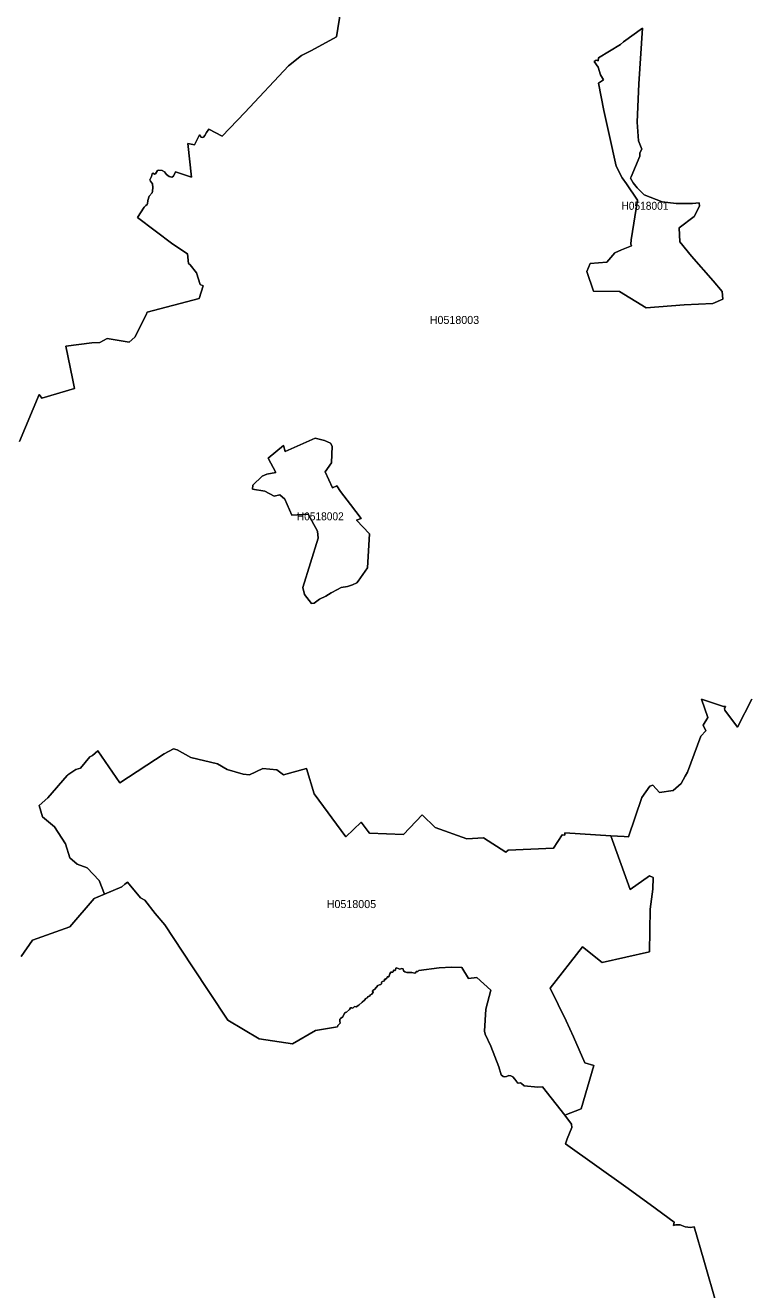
# Model space of a CAD drawing. Extents: x 369010 to 739155, y 6377141 to 6616555.
# Drawn here: x 510242 to 519229, y 6538858 to 6554662 of the extents above; entities that cross this region are included whole.
import ezdxf
from ezdxf.enums import TextEntityAlignment as Align

# ---------------------------------------------------------------- set-up
doc = ezdxf.new("R2010")
doc.units = 0
doc.header["$LTSCALE"] = 40
doc.layers.add('1', color=7, linetype='Continuous', lineweight=13)
doc.layers.add('2', color=7, linetype='Continuous')

msp = doc.modelspace()

# ---------------------------------------------------------------- linework, layer by layer
at = {"layer": '1'}
for points in [[(510170.39, 6549457.96), (510413.01, 6550048.31), (510447.44, 6550000.31), (510855.74, 6550121.13), (510830.42, 6550246.58), (510749.15, 6550652.4), (510911.84, 6550672.43), (511073.04, 6550691.79), (511172.68, 6550698.08), (511266.52, 6550748.23), (511539.93, 6550702.05), (511611.93, 6550762.46), (511753.43, 6551041.5), (511763.03, 6551075.1), (512414.95, 6551245.9), (512465.1, 6551405.44), (512427.86, 6551423.32), (512379.37, 6551569.13), (512301.08, 6551666.94), (512279.24, 6551686.14), (512267.65, 6551804.47), (512083.78, 6551924.13), (511644.53, 6552261.26), (511726.95, 6552387.87), (511735.89, 6552396.65), (511746.65, 6552411.38), (511762.2, 6552419.98), (511769.98, 6552431.57), (511772.3, 6552473.44), (511788.52, 6552526.24), (511824.93, 6552568.94), (511828.9, 6552588.3), (511833.54, 6552632.49), (511832.71, 6552679.82), (511805.57, 6552713.26), (511798.61, 6552730.3), (511816.99, 6552770.19), (511825.59, 6552804.12), (511839.66, 6552813.88), (511856.54, 6552802.63), (511869.12, 6552806.93), (511892.46, 6552847.31), (511909.34, 6552851.45), (511953.03, 6552848.64), (511979.84, 6552830.27), (512006.49, 6552795.18), (512040.25, 6552772.51), (512072.69, 6552764.06), (512093.87, 6552776.81), (512116.38, 6552831.76), (512317.8, 6552762.74), (512274.11, 6553182.62), (512354.38, 6553168.56), (512416.28, 6553291.03), (512426.21, 6553281.26), (512440.27, 6553261.4), (512451.53, 6553257.27), (512467.09, 6553264.38), (512485.29, 6553282.59), (512505.48, 6553320.99), (512534.11, 6553365.34), (512699.45, 6553277.62), (512982.96, 6553570.57), (513528.13, 6554154.96), (513690.49, 6554285.71), (513819.09, 6554346.78), (514131.56, 6554516.26), (514222.09, 6555091.55)], [(514222.09, 6555091.55), (514131.56, 6554516.26), (513819.09, 6554346.78), (513690.49, 6554285.71), (513528.13, 6554154.96)], [(513528.13, 6554154.96), (512982.96, 6553570.57), (512699.45, 6553277.62), (512534.11, 6553365.34), (512505.48, 6553320.99), (512485.29, 6553282.59), (512467.09, 6553264.38), (512451.53, 6553257.27), (512440.27, 6553261.4), (512426.21, 6553281.26), (512416.28, 6553291.03), (512354.38, 6553168.56), (512274.11, 6553182.62), (512317.8, 6552762.74), (512116.38, 6552831.76), (512093.87, 6552776.81), (512072.69, 6552764.06), (512040.25, 6552772.51), (512006.49, 6552795.18), (511979.84, 6552830.27), (511953.03, 6552848.64), (511909.34, 6552851.45), (511892.46, 6552847.31), (511869.12, 6552806.93), (511856.54, 6552802.63), (511839.66, 6552813.88), (511825.59, 6552804.12), (511816.99, 6552770.19), (511798.61, 6552730.3), (511805.57, 6552713.26), (511832.71, 6552679.82), (511833.54, 6552632.49), (511828.9, 6552588.3), (511824.93, 6552568.94), (511788.52, 6552526.24), (511772.3, 6552473.44), (511769.98, 6552431.57), (511762.2, 6552419.98), (511746.65, 6552411.38), (511735.89, 6552396.65), (511726.95, 6552387.87), (511644.53, 6552261.26), (512083.78, 6551924.13), (512267.65, 6551804.47), (512279.24, 6551686.14), (512301.08, 6551666.94), (512379.37, 6551569.13), (512427.86, 6551423.32), (512465.1, 6551405.44), (512414.95, 6551245.9), (511763.03, 6551075.1), (511753.43, 6551041.5), (511611.93, 6550762.46), (511539.93, 6550702.05), (511266.52, 6550748.23), (511172.68, 6550698.08), (511073.04, 6550691.79), (510911.84, 6550672.43), (510749.15, 6550652.4), (510830.42, 6550246.58), (510855.74, 6550121.13), (510447.44, 6550000.31), (510413.01, 6550048.31), (510170.39, 6549457.96)], [(512963.93, 6545301.66), (513041.55, 6545291.39), (513207.38, 6545370.5), (513384.31, 6545357.76), (513465.9, 6545292.72), (513753.22, 6545372.49), (513848.88, 6545054.23), (514246.75, 6544520.15), (514435.76, 6544701.87), (514525.29, 6544584.53), (514543.83, 6544565.99), (514968.35, 6544546.79), (515198.89, 6544795.21), (515360.76, 6544637.16), (515759.62, 6544491.68), (515966.34, 6544505.75), (516244.38, 6544327.66), (516273.84, 6544353.32), (516838.87, 6544376.16), (516949.43, 6544541.99), (516980.21, 6544540.67), (516980.21, 6544567.65), (517557.33, 6544532.89), (517723.82, 6544524.45), (517777.78, 6544519.32), (517945.93, 6545008.55), (518042.25, 6545150.55), (518080.32, 6545165.78), (518165.55, 6545073.59), (518337.18, 6545095.6), (518435.16, 6545185.14), (518487.46, 6545274.68), (518512.78, 6545327.97), (518680.93, 6545778.31), (518743.49, 6545844.18), (518712.21, 6545916.01), (518768.82, 6546010.51), (518691.03, 6546238.74), (518964.77, 6546146.55), (518990.09, 6546147.38), (518975.7, 6546117.92), (518980, 6546101.87), (519138.72, 6545889.69), (519318.79, 6546237.91)], [(519318.79, 6546237.91), (519138.72, 6545889.69), (518980, 6546101.87), (518975.7, 6546117.92), (518990.09, 6546147.38), (518964.77, 6546146.55), (518691.03, 6546238.74), (518768.82, 6546010.51), (518712.21, 6545916.01), (518743.49, 6545844.18), (518680.93, 6545778.31), (518512.78, 6545327.97), (518487.46, 6545274.68), (518435.16, 6545185.14), (518337.18, 6545095.6), (518165.55, 6545073.59), (518080.32, 6545165.78), (518042.25, 6545150.55), (517945.93, 6545008.55), (517777.78, 6544519.32), (517723.82, 6544524.45), (517557.33, 6544532.89), (517796.48, 6543858.63)], [(510188.43, 6543022.17), (510332.08, 6543228.39), (510798.31, 6543392.24), (511101.68, 6543749.72), (511229.28, 6543802.52), (511165.89, 6543973.65), (511014.29, 6544130.05), (510889.17, 6544176.23), (510798.31, 6544254.51), (510745.18, 6544432.1), (510604.83, 6544641.79), (510457.04, 6544769.73), (510414.34, 6544911.07), (510523.74, 6545004.91), (510763.06, 6545284.61), (510771.83, 6545294.37), (510875.1, 6545358.09), (510932.37, 6545377.29), (511045.9, 6545520.12), (511080.16, 6545536.67), (511147.85, 6545595.26), (511424.58, 6545193.75), (511977.86, 6545553.88), (512094.54, 6545619.26), (512140.88, 6545603.87), (512308.53, 6545511.02), (512642.19, 6545431.74), (512764.5, 6545360.24), (512963.93, 6545301.66)], [(516359.41, 6541488.77), (516380.59, 6541455.84), (516388.21, 6541446.57), (516399.96, 6541440.61), (516427.1, 6541443.92), (516440.51, 6541436.31), (516472.61, 6541405.19), (516643.25, 6541391.62), (516702.5, 6541394.11), (516982.86, 6541041.75), (517188.25, 6541120.36), (517346.14, 6541660.24), (517233.77, 6541694.99), (517091.93, 6542020.21), (516998.92, 6542216.99), (516799.65, 6542627.61), (517200.83, 6543142.99), (517450.08, 6542946.2), (518038.12, 6543083.07), (518049.87, 6543615.34), (518082.8, 6543862.93), (518083.63, 6544010.72), (518038.94, 6544030.25), (517796.48, 6543858.63), (517557.33, 6544532.89), (516980.21, 6544567.65), (516980.21, 6544540.67), (516949.43, 6544541.99), (516838.87, 6544376.16), (516273.84, 6544353.32), (516244.38, 6544327.66), (515966.34, 6544505.75), (515759.62, 6544491.68), (515360.76, 6544637.16), (515198.89, 6544795.21), (514968.35, 6544546.79), (514543.83, 6544565.99), (514525.29, 6544584.53), (514435.76, 6544701.87), (514246.75, 6544520.15), (513848.88, 6545054.23), (513753.22, 6545372.49), (513465.9, 6545292.72), (513384.31, 6545357.76), (513207.38, 6545370.5), (513041.55, 6545291.39), (512963.93, 6545301.66), (512764.5, 6545360.24), (512642.19, 6545431.74), (512308.53, 6545511.02), (512140.88, 6545603.87), (512094.54, 6545619.26), (511977.86, 6545553.88), (511424.58, 6545193.75), (511147.85, 6545595.26), (511080.16, 6545536.67), (511045.9, 6545520.12), (510932.37, 6545377.29), (510875.1, 6545358.09), (510771.83, 6545294.37), (510763.06, 6545284.61), (510523.74, 6545004.91), (510414.34, 6544911.07), (510457.04, 6544769.73), (510604.83, 6544641.79), (510745.18, 6544432.1), (510798.31, 6544254.51), (510889.17, 6544176.23), (511014.29, 6544130.05), (511165.89, 6543973.65), (511229.28, 6543802.52)], [(517796.48, 6543858.63), (518038.94, 6544030.25), (518083.63, 6544010.72), (518082.8, 6543862.93), (518049.87, 6543615.34), (518038.12, 6543083.07), (517450.08, 6542946.2), (517200.83, 6543142.99), (516799.65, 6542627.61), (516998.92, 6542216.99), (517091.93, 6542020.21), (517233.77, 6541694.99), (517346.14, 6541660.24), (517188.25, 6541120.36), (516982.86, 6541041.75), (517066.61, 6540926.89), (517069.92, 6540885.51), (517010, 6540744.5), (516990.47, 6540682.77), (517745.5, 6540142.56), (518047.38, 6539921.62), (518347.44, 6539703.32), (518341.65, 6539659.96), (518370.78, 6539669.06), (518420.93, 6539669.06), (518486.96, 6539643.57), (518553.66, 6539637.28), (518597.52, 6539642.41), (518718.01, 6539225.84), (518879.21, 6538662.46)], [(514354.82, 6542397.06), (514335.46, 6542375.88), (514320.23, 6542381.01), (514305.83, 6542379.35), (514292.26, 6542361.48), (514256.02, 6542326.89), (514240.79, 6542321.76), (514229.04, 6542315.14), (514209.51, 6542266.97), (514178.23, 6542247.44), (514170.62, 6542238.18), (514170.62, 6542215.34), (514174.92, 6542189.19), (514147.78, 6542159.56), (514143.64, 6542144.34), (513867.41, 6542096.17), (513581.09, 6541933.15), (513165.35, 6541994.06), (512769.96, 6542228.91), (512320.95, 6542904.5), (511986.13, 6543420.21), (511866.14, 6543562.04), (511733.57, 6543726.88), (511681.93, 6543755.52), (511518.09, 6543950.81), (511485.15, 6543925.32), (511448.74, 6543893.22), (511101.68, 6543749.72), (510798.31, 6543392.24), (510332.08, 6543228.39), (510188.43, 6543022.17)], [(511229.28, 6543802.52), (511448.74, 6543893.22), (511485.15, 6543925.32), (511518.09, 6543950.81), (511681.93, 6543755.52), (511733.57, 6543726.88), (511866.14, 6543562.04), (511986.13, 6543420.21), (512320.95, 6542904.5), (512769.96, 6542228.91), (513165.35, 6541994.06), (513581.09, 6541933.15), (513867.41, 6542096.17), (514143.64, 6542144.34), (514147.78, 6542159.56), (514174.92, 6542189.19), (514170.62, 6542215.34), (514170.62, 6542238.18), (514178.23, 6542247.44), (514209.51, 6542266.97), (514229.04, 6542315.14), (514240.79, 6542321.76), (514256.02, 6542326.89), (514292.26, 6542361.48), (514305.83, 6542379.35), (514320.23, 6542381.01), (514335.46, 6542375.88), (514354.82, 6542397.06), (514374.19, 6542394.41), (514408.94, 6542413.94), (514449.49, 6542452.01), (514478.95, 6542478.98), (514496.83, 6542499.18), (514513.71, 6542505.96), (514526.29, 6542522.02), (514542.34, 6542527.97), (514555.08, 6542544.03), (514571.14, 6542552.47), (514577.92, 6542565.21), (514587.19, 6542575.31), (514586.36, 6542582.09), (514576.93, 6542587.89), (514580.41, 6542594.67), (514585.54, 6542598.15), (514607.38, 6542615.03), (514647.93, 6542660.54), (514667.46, 6542668.16), (514684.34, 6542672.46), (514691.96, 6542679.24), (514691.13, 6542694.47), (514695.27, 6542704.57), (514703.71, 6542709.7), (514729.03, 6542719.79), (514729.86, 6542738.33), (514741.77, 6542740.81), (514757, 6542751.07), (514762.79, 6542769.61), (514783.15, 6542767.95), (514794.07, 6542804.2), (514807.64, 6542826.21), (514818.57, 6542827.87), (514831.31, 6542828.69), (514839.75, 6542835.48), (514842.23, 6542851.53), (514850.67, 6542851.53), (514862.59, 6542848.22), (514868.38, 6542854.02), (514871.03, 6542876.86), (514881.13, 6542879.5), (514922.5, 6542864.28), (514947.82, 6542873.55), (514961.4, 6542867.59), (514967.35, 6542843.09), (514981.59, 6542830.52), (515008.73, 6542821.08), (515072.12, 6542822.9), (515110.02, 6542812.64), (515119.29, 6542822.9), (515126.9, 6542837.14), (515143.78, 6542834.65), (515159.01, 6542849.05), (515410.74, 6542882.81), (515567.97, 6542889.6), (515696.4, 6542883.64), (515779.15, 6542745.94), (515881.27, 6542761.17), (516056.2, 6542600.63), (515996.29, 6542364.12), (515978.42, 6542089.55), (515986.03, 6542053.97), (516059.51, 6541901.87), (516158.49, 6541641.7), (516186.29, 6541543.72), (516211.61, 6541524.19), (516229.32, 6541520.05), (516252.99, 6541523.36), (516284.27, 6541534.45), (516308.76, 6541530.98), (516331.6, 6541517.57), (516359.41, 6541488.77)], [(518879.21, 6538662.46), (518718.01, 6539225.84), (518597.52, 6539642.41), (518553.66, 6539637.28), (518486.96, 6539643.57), (518420.93, 6539669.06), (518370.78, 6539669.06), (518341.65, 6539659.96), (518347.44, 6539703.32), (518047.38, 6539921.62), (517745.5, 6540142.56), (516990.47, 6540682.77), (517010, 6540744.5), (517069.92, 6540885.51), (517066.61, 6540926.89), (516982.86, 6541041.75), (516702.5, 6541394.11), (516643.25, 6541391.62), (516472.61, 6541405.19), (516440.51, 6541436.31), (516427.1, 6541443.92), (516399.96, 6541440.61), (516388.21, 6541446.57), (516380.59, 6541455.84), (516359.41, 6541488.77), (516331.6, 6541517.57), (516308.76, 6541530.98), (516284.27, 6541534.45), (516252.99, 6541523.36), (516229.32, 6541520.05), (516211.61, 6541524.19), (516186.29, 6541543.72), (516158.49, 6541641.7), (516059.51, 6541901.87), (515986.03, 6542053.97), (515978.42, 6542089.55), (515996.29, 6542364.12), (516056.2, 6542600.63), (515881.27, 6542761.17), (515779.15, 6542745.94), (515696.4, 6542883.64), (515567.97, 6542889.6), (515410.74, 6542882.81), (515159.01, 6542849.05), (515143.78, 6542834.65), (515126.9, 6542837.14), (515119.29, 6542822.9), (515110.02, 6542812.64), (515072.12, 6542822.9), (515008.73, 6542821.08), (514981.59, 6542830.52), (514967.35, 6542843.09), (514961.4, 6542867.59), (514947.82, 6542873.55), (514922.5, 6542864.28), (514881.13, 6542879.5), (514871.03, 6542876.86), (514868.38, 6542854.02), (514862.59, 6542848.22), (514850.67, 6542851.53), (514842.23, 6542851.53), (514839.75, 6542835.48), (514831.31, 6542828.69), (514818.57, 6542827.87), (514807.64, 6542826.21), (514794.07, 6542804.2), (514783.15, 6542767.95), (514762.79, 6542769.61), (514757, 6542751.07), (514741.77, 6542740.81), (514729.86, 6542738.33), (514729.03, 6542719.79), (514703.71, 6542709.7), (514695.27, 6542704.57), (514691.13, 6542694.47), (514691.96, 6542679.24), (514684.34, 6542672.46), (514667.46, 6542668.16), (514647.93, 6542660.54), (514607.38, 6542615.03), (514585.54, 6542598.15), (514580.41, 6542594.67), (514576.93, 6542587.89), (514586.36, 6542582.09), (514587.19, 6542575.31), (514577.92, 6542565.21), (514571.14, 6542552.47), (514555.08, 6542544.03), (514542.34, 6542527.97), (514526.29, 6542522.02), (514513.71, 6542505.96), (514496.83, 6542499.18), (514478.95, 6542478.98), (514449.49, 6542452.01), (514408.94, 6542413.94), (514374.19, 6542394.41), (514354.82, 6542397.06)]]:
    msp.add_lwpolyline(points, dxfattribs=at)
for points in [[(517953.87, 6554627.64), (517906.04, 6553929.54), (517886.02, 6553449.58), (517904.06, 6553219.04), (517943.94, 6553115.1), (517919.95, 6553067.1), (517919.95, 6553027.05), (517812.04, 6552769.03), (517804.09, 6552749), (517836.03, 6552693.06), (517887.18, 6552629.84), (517971.42, 6552541.13), (518196.83, 6552456.39), (518372.76, 6552433.06), (518576, 6552434.22), (518660.91, 6552441), (518663.72, 6552400.29), (518599.67, 6552270.2), (518411.82, 6552128.2), (518420.76, 6551953.26), (518562.76, 6551776.34), (518836.51, 6551469.49), (518947.56, 6551335.77), (518955.83, 6551238.95), (518830.38, 6551183.34), (518471.07, 6551168.94), (517997.73, 6551129.88), (517664.41, 6551333.61), (517341.34, 6551339.9), (517258.92, 6551582.7), (517298.15, 6551683.65), (517508.01, 6551702.19), (517606.81, 6551818.54), (517691.05, 6551853.46), (517814.52, 6551907.09), (517806.41, 6551925.62), (517812.53, 6551981.07), (517890.65, 6552477.25), (517752.79, 6552682.14), (517697.34, 6552756.29), (517622.37, 6552902.92), (517535.48, 6553298.81), (517467.79, 6553596.88), (517404.57, 6553938.81), (517466.3, 6553980.19), (517426.08, 6554040.93), (517398.94, 6554137.42), (517349.62, 6554208.91), (517372.95, 6554224.14), (517398.61, 6554219.01), (517401.09, 6554253.6), (517677.32, 6554422.08), (517715.88, 6554454.19)], [(517953.87, 6554627.64), (517715.88, 6554454.19), (517677.32, 6554422.08), (517401.09, 6554253.6), (517398.61, 6554219.01), (517372.95, 6554224.14), (517349.62, 6554208.91), (517398.94, 6554137.42), (517426.08, 6554040.93), (517466.3, 6553980.19), (517404.57, 6553938.81), (517467.79, 6553596.88), (517535.48, 6553298.81), (517622.37, 6552902.92), (517697.34, 6552756.29), (517752.79, 6552682.14), (517890.65, 6552477.25), (517812.53, 6551981.07), (517806.41, 6551925.62), (517814.52, 6551907.09), (517691.05, 6551853.46), (517606.81, 6551818.54), (517508.01, 6551702.19), (517298.15, 6551683.65), (517258.92, 6551582.7), (517341.34, 6551339.9), (517664.41, 6551333.61), (517997.73, 6551129.88), (518471.07, 6551168.94), (518830.38, 6551183.34), (518955.83, 6551238.95), (518947.56, 6551335.77), (518836.51, 6551469.49), (518562.76, 6551776.34), (518420.76, 6551953.26), (518411.82, 6552128.2), (518599.67, 6552270.2), (518663.72, 6552400.29), (518660.91, 6552441), (518576, 6552434.22), (518372.76, 6552433.06), (518196.83, 6552456.39), (517971.42, 6552541.13), (517887.18, 6552629.84), (517836.03, 6552693.06), (517804.09, 6552749), (517812.04, 6552769.03), (517919.95, 6553027.05), (517919.95, 6553067.1), (517943.94, 6553115.1), (517904.06, 6553219.04), (517886.02, 6553449.58), (517906.04, 6553929.54)], [(513863.77, 6549501.32), (513978.3, 6549473.18), (514053.44, 6549439.26), (514074.13, 6549401.69), (514068.5, 6549193.15), (513985.92, 6549080.44), (514077.94, 6548881.18), (514132.39, 6548907.49), (514180.05, 6548835.5), (514306, 6548670.99), (514438.07, 6548496.71), (514377.66, 6548474.37), (514541.02, 6548305.22), (514518.67, 6547882.19), (514400.01, 6547712.06), (514384.45, 6547691.86), (514328.51, 6547669.52), (514265.78, 6547647.01), (514187.5, 6547633.61), (514142.65, 6547608.95), (514064.36, 6547568.73), (513995.02, 6547528.35), (513916.73, 6547488.13), (513851.86, 6547438.81), (513815.94, 6547434.34), (513731.04, 6547548.54), (513708.53, 6547633.61), (513901.01, 6548252.76), (513893.07, 6548338.98), (513775.73, 6548550.5), (513569.84, 6548537.09), (513484.44, 6548740.17), (513421.88, 6548792.3), (513351.87, 6548775.75), (513232.21, 6548839.63), (513080.61, 6548864.29), (513084.25, 6548914.94), (513200.76, 6549025.83), (513260.84, 6549052.14), (513371.73, 6549072.83), (513275.9, 6549249.59), (513469.38, 6549409.3), (513490.07, 6549335.98)], [(513863.77, 6549501.32), (513490.07, 6549335.98), (513469.38, 6549409.3), (513275.9, 6549249.59), (513371.73, 6549072.83), (513260.84, 6549052.14), (513200.76, 6549025.83), (513084.25, 6548914.94), (513080.61, 6548864.29), (513232.21, 6548839.63), (513351.87, 6548775.75), (513421.88, 6548792.3), (513484.44, 6548740.17), (513569.84, 6548537.09), (513775.73, 6548550.5), (513893.07, 6548338.98), (513901.01, 6548252.76), (513708.53, 6547633.61), (513731.04, 6547548.54), (513815.94, 6547434.34), (513851.86, 6547438.81), (513916.73, 6547488.13), (513995.02, 6547528.35), (514064.36, 6547568.73), (514142.65, 6547608.95), (514187.5, 6547633.61), (514265.78, 6547647.01), (514328.51, 6547669.52), (514384.45, 6547691.86), (514400.01, 6547712.06), (514518.67, 6547882.19), (514541.02, 6548305.22), (514377.66, 6548474.37), (514438.07, 6548496.71), (514306, 6548670.99), (514180.05, 6548835.5), (514132.39, 6548907.49), (514077.94, 6548881.18), (513985.92, 6549080.44), (514068.5, 6549193.15), (514074.13, 6549401.69), (514053.44, 6549439.26), (513978.3, 6549473.18)]]:
    msp.add_lwpolyline(points, close=True, dxfattribs=at)

# ---------------------------------------------------------------- texts
at = {"layer": '2', "width": 0.95}
for s, p in [('H0518001', (517982.96, 6552355.73)), ('H0518002', (513926.85, 6548474.44))]:
    msp.add_text(s, height=100, dxfattribs=at).set_placement(p, align=Align.CENTER)
at = {"layer": '2'}
for s, p in [('H0518003', (515603.15, 6550929.09)), ('H0518005', (514316.11, 6543628.11))]:
    msp.add_text(s, height=100, dxfattribs=at).set_placement(p, align=Align.CENTER)

doc.saveas('drawing.dxf')
